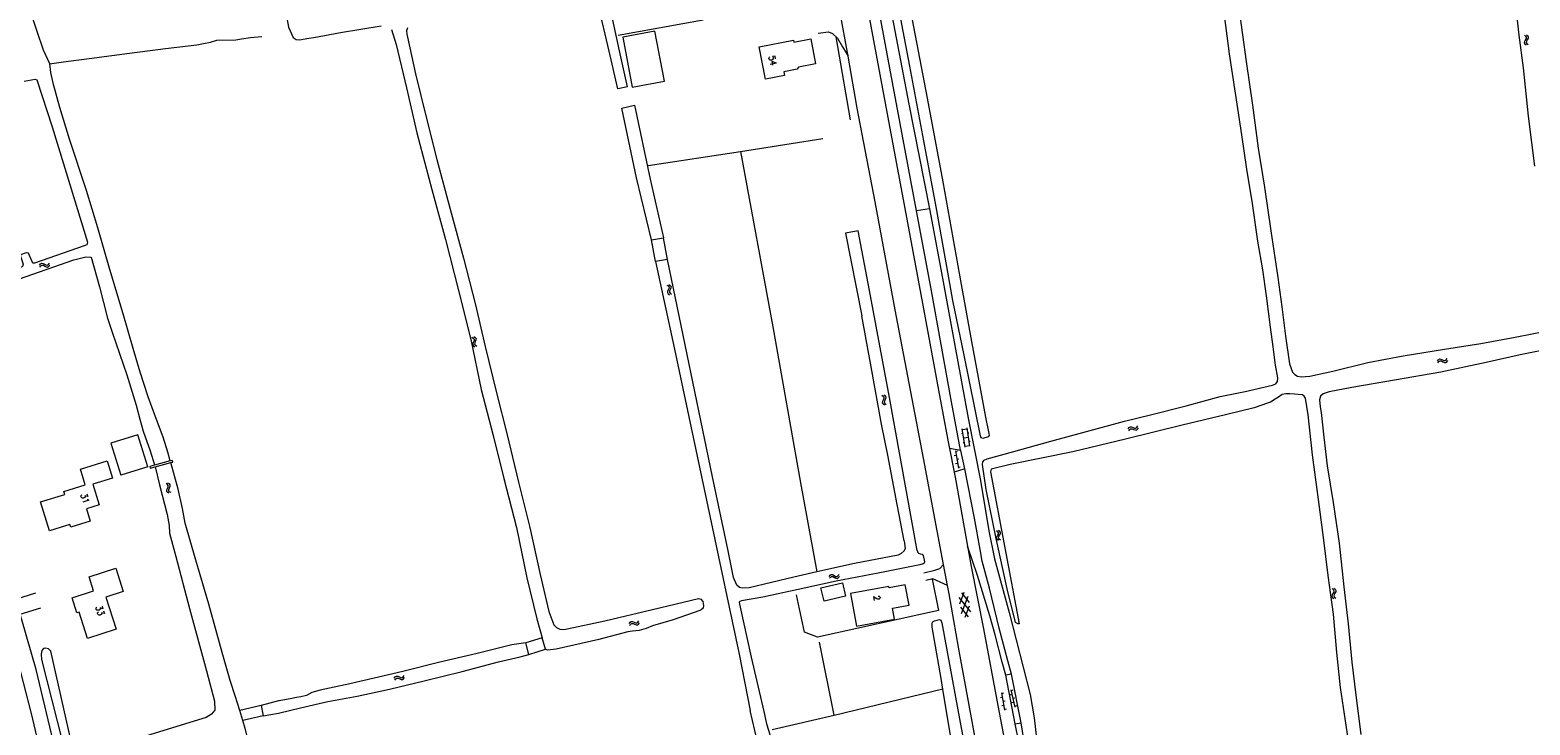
# Model space of a CAD drawing. Header units: metres. Extents: x 189705 to 199106, y 581686 to 588448.
# Tile 405 of 555: x 195938 to 196311, y 587208 to 587381. Entities that reach past the tile are written whole.
import ezdxf

# ---------------------------------------------------------------- set-up
doc = ezdxf.new("R2010")
doc.units = ezdxf.units.M
doc.layers.add('B-WA-OG-GBKN-G', color=7, linetype='Continuous', lineweight=18)
doc.styles.add('Style-STANDARD', font='STANDARD.shx')

msp = doc.modelspace()

# ---------------------------------------------------------------- linework, layer by layer
at = {"layer": 'B-WA-OG-GBKN-G'}
for p, q in [((196309.318, 587377.841), (196309.266, 587377.516)), ((196309.266, 587377.516), (196309.432, 587377.223)), ((196309.3, 587379.423), (196309.615, 587379.164)), ((196309.524, 587378.193), (196309.318, 587377.841)), ((196309.432, 587377.223), (196309.749, 587376.964)), ((196309.727, 587378.555), (196309.524, 587378.193)), ((196309.615, 587379.164), (196309.775, 587378.878)), ((196309.775, 587378.878), (196309.727, 587378.555)), ((196309.809, 587377.929), (196309.757, 587377.604)), ((196309.757, 587377.604), (196309.921, 587377.31)), ((196309.789, 587379.51), (196310.105, 587379.254)), ((196310.013, 587378.283), (196309.809, 587377.929)), ((196309.921, 587377.31), (196310.238, 587377.051)), ((196310.217, 587378.635), (196310.013, 587378.283)), ((196310.105, 587379.254), (196310.268, 587378.97)), ((196310.268, 587378.97), (196310.217, 587378.635)), ((195940.634, 587322.269), (195940.879, 587322.594)), ((195940.738, 587321.784), (195940.986, 587322.107)), ((195940.879, 587322.594), (195941.157, 587322.767)), ((195940.986, 587322.107), (195941.266, 587322.278)), ((195941.157, 587322.767), (195941.494, 587322.728)), ((195941.266, 587322.278), (195941.59, 587322.241)), ((195941.494, 587322.728), (195941.853, 587322.536)), ((195941.59, 587322.241), (195941.959, 587322.051)), ((195941.853, 587322.536), (195942.214, 587322.345)), ((195941.959, 587322.051), (195942.318, 587321.857)), ((195942.214, 587322.345), (195942.54, 587322.304)), ((195942.318, 587321.857), (195942.645, 587321.816)), ((195942.54, 587322.304), (195942.828, 587322.478)), ((195942.645, 587321.816), (195942.933, 587321.992)), ((195942.828, 587322.478), (195943.076, 587322.803)), ((195942.933, 587321.992), (195943.18, 587322.317)), ((196096.9, 587317.474), (196097.234, 587317.242)), ((196096.419, 587317.35), (196096.752, 587317.116)), ((196096.555, 587315.774), (196096.528, 587315.446)), ((196096.528, 587315.446), (196096.715, 587315.166)), ((196096.734, 587316.141), (196096.555, 587315.774)), ((196096.715, 587315.166), (196097.05, 587314.932)), ((196096.909, 587316.517), (196096.734, 587316.141)), ((196096.752, 587317.116), (196096.933, 587316.842)), ((196096.933, 587316.842), (196096.909, 587316.517)), ((196097.038, 587315.898), (196097.011, 587315.57)), ((196097.011, 587315.57), (196097.196, 587315.29)), ((196097.215, 587316.267), (196097.038, 587315.898)), ((196097.196, 587315.29), (196097.531, 587315.055)), ((196097.392, 587316.633), (196097.215, 587316.267)), ((196097.234, 587317.242), (196097.418, 587316.971)), ((196097.418, 587316.971), (196097.392, 587316.633)), ((196047.992, 587304.397), (196048.334, 587304.176)), ((196048.193, 587302.828), (196048.179, 587302.499)), ((196048.357, 587303.201), (196048.193, 587302.828)), ((196048.334, 587304.176), (196048.527, 587303.91)), ((196048.516, 587303.584), (196048.357, 587303.201)), ((196048.467, 587304.54), (196048.811, 587304.322)), ((196048.527, 587303.91), (196048.516, 587303.584)), ((196048.671, 587302.971), (196048.656, 587302.643)), ((196048.656, 587302.643), (196048.853, 587302.369)), ((196048.832, 587303.347), (196048.671, 587302.971)), ((196048.811, 587304.322), (196049.005, 587304.058)), ((196048.994, 587303.72), (196048.832, 587303.347)), ((196049.005, 587304.058), (196048.994, 587303.72)), ((196048.179, 587302.499), (196048.377, 587302.226)), ((196048.377, 587302.226), (196048.722, 587302.006)), ((196048.853, 587302.369), (196049.197, 587302.149)), ((196287.728, 587298.466), (196287.96, 587298.801)), ((196287.96, 587298.801), (196288.231, 587298.985)), ((196288.231, 587298.985), (196288.569, 587298.96)), ((196288.569, 587298.96), (196288.935, 587298.783)), ((196288.935, 587298.783), (196289.304, 587298.608)), ((196289.912, 587298.766), (196290.146, 587299.102)), ((196287.853, 587297.985), (196288.087, 587298.318)), ((196288.087, 587298.318), (196288.36, 587298.501)), ((196288.36, 587298.501), (196288.685, 587298.477)), ((196288.685, 587298.477), (196289.062, 587298.303)), ((196289.062, 587298.303), (196289.429, 587298.125)), ((196289.304, 587298.608), (196289.632, 587298.581)), ((196289.429, 587298.125), (196289.757, 587298.098)), ((196289.632, 587298.581), (196289.912, 587298.766)), ((196289.757, 587298.098), (196290.037, 587298.286)), ((196290.037, 587298.286), (196290.271, 587298.621)), ((196149.789, 587289.986), (196150.12, 587289.748)), ((196149.91, 587288.409), (196149.879, 587288.081)), ((196149.879, 587288.081), (196150.063, 587287.799)), ((196150.093, 587288.773), (196149.91, 587288.409)), ((196150.063, 587287.799), (196150.396, 587287.561)), ((196150.271, 587289.148), (196150.093, 587288.773)), ((196150.12, 587289.748), (196150.299, 587289.473)), ((196150.271, 587290.105), (196150.604, 587289.869)), ((196150.299, 587289.473), (196150.271, 587289.148)), ((196150.394, 587288.528), (196150.363, 587288.2)), ((196150.363, 587288.2), (196150.546, 587287.917)), ((196150.574, 587288.894), (196150.394, 587288.528)), ((196150.546, 587287.917), (196150.878, 587287.68)), ((196150.755, 587289.259), (196150.574, 587288.894)), ((196150.604, 587289.869), (196150.784, 587289.596)), ((196150.784, 587289.596), (196150.755, 587289.259)), ((196169.612, 587280.467), (196169.908, 587280.513)), ((196170.436, 587277.103), (196169.732, 587281.649)), ((196169.763, 587281.451), (196170.949, 587281.635)), ((196171.622, 587277.287), (196170.918, 587281.833)), ((196171.109, 587280.597), (196171.406, 587280.643)), ((196210.947, 587281.596), (196211.162, 587281.942)), ((196211.095, 587281.122), (196211.312, 587281.467)), ((196211.162, 587281.942), (196211.424, 587282.139)), ((196211.312, 587281.467), (196211.576, 587281.662)), ((196211.424, 587282.139), (196211.762, 587282.13)), ((196211.576, 587281.662), (196211.902, 587281.654)), ((196211.762, 587282.13), (196212.137, 587281.972)), ((196211.902, 587281.654), (196212.287, 587281.498)), ((196212.137, 587281.972), (196212.514, 587281.814)), ((196212.287, 587281.498), (196212.662, 587281.338)), ((196212.514, 587281.814), (196212.843, 587281.803)), ((196212.662, 587281.338), (196212.991, 587281.327)), ((196212.843, 587281.803), (196213.114, 587282.002)), ((196212.991, 587281.327), (196213.262, 587281.528)), ((196213.114, 587282.002), (196213.331, 587282.348)), ((196213.262, 587281.528), (196213.479, 587281.874)), ((196169.963, 587278.196), (196170.26, 587278.242)), ((196170.084, 587279.376), (196171.27, 587279.56)), ((196170.406, 587277.301), (196171.591, 587277.484)), ((196171.43, 587278.524), (196171.727, 587278.57)), ((196168.242, 587275.007), (196167.749, 587274.921)), ((196168.036, 587276.189), (196168.789, 587271.854)), ((196168.563, 587276.077), (196168.071, 587275.992)), ((196168.584, 587273.036), (196168.091, 587272.951)), ((196168.905, 587274.107), (196168.413, 587274.021)), ((196169.247, 587272.136), (196168.755, 587272.051)), ((195972.398, 587267.803), (195972.052, 587268.02)), ((195972.261, 587266.113), (195972.27, 587266.451)), ((195972.458, 587265.851), (195972.261, 587266.113)), ((195972.27, 587266.451), (195972.428, 587266.826)), ((195972.597, 587267.532), (195972.398, 587267.803)), ((195972.428, 587266.826), (195972.586, 587267.203)), ((195972.804, 587265.636), (195972.458, 587265.851)), ((195972.872, 587267.951), (195972.526, 587268.168)), ((195972.586, 587267.203), (195972.597, 587267.532)), ((195972.738, 587266.265), (195972.746, 587266.591)), ((195972.933, 587266.001), (195972.738, 587266.265)), ((195972.746, 587266.591), (195972.902, 587266.976)), ((195973.073, 587267.68), (195972.872, 587267.951)), ((195972.902, 587266.976), (195973.062, 587267.351)), ((195973.278, 587265.784), (195972.933, 587266.001)), ((195973.062, 587267.351), (195973.073, 587267.68)), ((196178.269, 587254.399), (196178.315, 587254.734)), ((196178.435, 587254.117), (196178.269, 587254.399)), ((196178.591, 587256.063), (196178.271, 587256.318)), ((196178.315, 587254.734), (196178.514, 587255.089)), ((196178.755, 587253.865), (196178.435, 587254.117)), ((196178.514, 587255.089), (196178.712, 587255.446)), ((196178.759, 587255.772), (196178.591, 587256.063)), ((196178.712, 587255.446), (196178.759, 587255.772)), ((196179.079, 587256.158), (196178.759, 587256.412)), ((196178.76, 587254.498), (196178.803, 587254.821)), ((196178.925, 587254.214), (196178.76, 587254.498)), ((196178.803, 587254.821), (196179.001, 587255.186)), ((196179.243, 587253.959), (196178.925, 587254.214)), ((196179.001, 587255.186), (196179.202, 587255.541)), ((196179.249, 587255.867), (196179.079, 587256.158)), ((196179.202, 587255.541), (196179.249, 587255.867)), ((196136.67, 587244.985), (196136.931, 587245.299)), ((196136.752, 587244.496), (196137.014, 587244.807)), ((196136.931, 587245.299), (196137.217, 587245.458)), ((196137.014, 587244.807), (196137.303, 587244.964)), ((196137.217, 587245.458), (196137.551, 587245.403)), ((196137.303, 587244.964), (196137.625, 587244.912)), ((196137.551, 587245.403), (196137.901, 587245.195)), ((196137.625, 587244.912), (196137.984, 587244.705)), ((196137.901, 587245.195), (196138.252, 587244.987)), ((196137.984, 587244.705), (196138.334, 587244.495)), ((196138.252, 587244.987), (196138.576, 587244.931)), ((196138.334, 587244.495), (196138.658, 587244.439)), ((196138.576, 587244.931), (196138.872, 587245.091)), ((196138.658, 587244.439), (196138.954, 587244.601)), ((196138.872, 587245.091), (196139.135, 587245.404)), ((196138.954, 587244.601), (196139.216, 587244.914)), ((196168.908, 587239.713), (196171.796, 587236.135)), ((196169.149, 587238.176), (196170.248, 587241.021)), ((196169.504, 587240.905), (196171.42, 587238.531)), ((196169.524, 587235.779), (196171.179, 587240.067)), ((196261.572, 587240.366), (196261.523, 587240.04)), ((196261.523, 587240.04), (196261.691, 587239.748)), ((196261.539, 587241.948), (196261.856, 587241.691)), ((196261.775, 587240.72), (196261.572, 587240.366)), ((196261.691, 587239.748), (196262.01, 587239.492)), ((196261.974, 587241.084), (196261.775, 587240.72)), ((196261.856, 587241.691), (196262.02, 587241.407)), ((196262.02, 587241.407), (196261.974, 587241.084)), ((196262.062, 587240.458), (196262.013, 587240.132)), ((196262.013, 587240.132), (196262.179, 587239.84)), ((196262.027, 587242.039), (196262.346, 587241.785)), ((196262.263, 587240.814), (196262.062, 587240.458)), ((196262.179, 587239.84), (196262.498, 587239.584)), ((196262.463, 587241.168), (196262.263, 587240.814)), ((196262.346, 587241.785), (196262.511, 587241.503)), ((196262.511, 587241.503), (196262.463, 587241.168)), ((196169.283, 587237.32), (196171.198, 587234.945)), ((196170.455, 587234.829), (196171.554, 587237.677)), ((196087.039, 587233.243), (196087.262, 587233.584)), ((196087.176, 587232.766), (196087.402, 587233.105)), ((196087.262, 587233.584), (196087.528, 587233.775)), ((196087.402, 587233.105), (196087.67, 587233.294)), ((196087.528, 587233.775), (196087.866, 587233.758)), ((196087.67, 587233.294), (196087.996, 587233.279)), ((196087.866, 587233.758), (196088.237, 587233.592)), ((196087.996, 587233.279), (196088.376, 587233.115)), ((196088.237, 587233.592), (196088.61, 587233.425)), ((196088.376, 587233.115), (196088.748, 587232.946)), ((196088.61, 587233.425), (196088.939, 587233.407)), ((196088.748, 587232.946), (196089.076, 587232.928)), ((196088.939, 587233.407), (196089.215, 587233.6)), ((196089.076, 587232.928), (196089.352, 587233.122)), ((196089.215, 587233.6), (196089.44, 587233.941)), ((196089.352, 587233.122), (196089.577, 587233.464)), ((196028.722, 587219.686), (196028.952, 587220.022)), ((196028.85, 587219.206), (196029.082, 587219.541)), ((196028.952, 587220.022), (196029.222, 587220.208)), ((196029.082, 587219.541), (196029.354, 587219.725)), ((196029.222, 587220.208), (196029.56, 587220.185)), ((196029.354, 587219.725), (196029.679, 587219.703)), ((196029.56, 587220.185), (196029.927, 587220.011)), ((196029.679, 587219.703), (196030.057, 587219.531)), ((196029.927, 587220.011), (196030.297, 587219.837)), ((196030.057, 587219.531), (196030.425, 587219.355)), ((196030.297, 587219.837), (196030.625, 587219.812)), ((196030.425, 587219.355), (196030.753, 587219.33)), ((196030.625, 587219.812), (196030.904, 587220)), ((196030.753, 587219.33), (196031.032, 587219.52)), ((196030.904, 587220), (196031.136, 587220.337)), ((196031.032, 587219.52), (196031.264, 587219.857)), ((196179.679, 587214.862), (196179.187, 587214.772)), ((196179.463, 587216.042), (196180.255, 587211.714)), ((196179.991, 587215.935), (196179.499, 587215.845)), ((196180.351, 587213.968), (196179.859, 587213.878)), ((196182.071, 587215.615), (196181.585, 587215.497)), ((196181.788, 587216.781), (196182.826, 587212.505)), ((196182.321, 587216.705), (196181.835, 587216.587)), ((196182.543, 587213.671), (196182.057, 587213.553)), ((196182.793, 587214.761), (196182.307, 587214.643)), ((196180.039, 587212.894), (196179.547, 587212.804)), ((196180.711, 587212), (196180.219, 587211.91)), ((196183.265, 587212.817), (196182.779, 587212.699))]:
    msp.add_line(p, q, dxfattribs=at)
at = {"layer": 'B-WA-OG-GBKN-G', "flags": 128}
for points in [[(196310.364, 587359.249), (196309.122, 587371.322), (196308.021, 587379.42), (196306.54, 587392.862), (196304.784, 587404.498), (196303.513, 587411.913), (196302.302, 587422.012), (196301.054, 587433.114), (196299.914, 587441.337), (196298.942, 587448.817), (196298.138, 587453.599), (196297.289, 587458.884), (196296.586, 587467.262), (196295.609, 587475.589), (196294.515, 587485.584), (196293.292, 587495.826), (196292.652, 587500)], [(196126.799, 587490.465), (196127.37, 587487.464), (196131.777, 587463.066), (196136.559, 587437.573), (196141.886, 587408.925), (196146.372, 587385.187), (196151.279, 587358.956), (196155.466, 587336.388), (196160.073, 587311.455), (196163.864, 587291.228), (196166.169, 587278.838), (196166.576, 587276.738)], [(196158.385, 587335.738), (196152.388, 587367.668), (196148.82, 587386.776), (196145.622, 587403.466), (196142.773, 587418.884), (196139.679, 587436.082), (196136.034, 587455.165), (196132.863, 587472.186), (196131.077, 587481.808)], [(196134.028, 587482.349), (196134.971, 587477.208), (196139.332, 587453.75), (196142.996, 587433.575), (196146.885, 587412.534), (196151.249, 587389.636), (196156.505, 587362.259), (196161.591, 587336.306)], [(196000, 587398.641), (196000.317, 587395.993), (196001.529, 587386.357), (196002.47, 587381.402), (196003.57, 587378.82)], [(196156.102, 587389.306), (196160.986, 587363.761), (196164.876, 587343), (196169.456, 587317.482), (196172.031, 587303.337), (196175.499, 587284.535), (196176.369, 587280.464), (196176.417, 587279.93), (196176.136, 587279.677), (196174.838, 587279.201), (196174.432, 587279.381), (196174.231, 587279.915), (196170.184, 587299.889), (196167.378, 587313.528), (196165.894, 587321.974), (196163.296, 587336.73), (196160.198, 587353.14), (196156.678, 587371.739), (196152.812, 587392.246)], [(195973.085, 587273.656), (195972.47, 587275.853), (195971.333, 587279.522), (195969.414, 587284.618), (195967.643, 587289.566), (195965.622, 587295.707), (195963.888, 587301.541), (195961.421, 587310.159), (195958.068, 587321.219), (195955.122, 587331.54), (195952.286, 587340.823), (195948.049, 587353.611), (195945.658, 587361.41), (195944.071, 587367.134), (195943.447, 587370.145), (195943.151, 587372.286), (195941.602, 587375.684), (195940.019, 587380.288), (195937, 587389.466)], [(196086.597, 587366.547), (196084.623, 587375.507), (196082.65, 587384.675), (196081.438, 587389.829)], [(196084.23, 587366.048), (196082.062, 587375.434), (196079.354, 587387.006)], [(196141.366, 587374.16), (196139.358, 587385.451), (196139.265, 587385.944)], [(196225.326, 587287.361), (196233.797, 587289.681), (196240.013, 587290.881), (196246.75, 587292.452), (196247.617, 587292.816), (196248.015, 587293.422), (196248.055, 587294.269), (196247.536, 587297.435), (196246.895, 587301.983), (196246.241, 587306.837), (196245.276, 587314.682), (196244.35, 587321.087), (196243.111, 587328.267), (196241.796, 587337.584), (196240.35, 587346.113), (196239.164, 587354.636), (196237.576, 587365.008), (196236.066, 587374.743), (196234.583, 587386.288)], [(196238.409, 587386.121), (196240.216, 587372.901), (196241.81, 587362.039), (196243.229, 587351.36), (196244.778, 587341.639), (196246.34, 587330.764), (196248.05, 587319.245), (196249.087, 587311.908), (196250.006, 587304.624), (196251.024, 587297.796), (196251.713, 587295.736), (196252.318, 587295.111), (196253.008, 587294.673), (196253.862, 587294.529), (196254.995, 587294.587), (196256.005, 587294.697), (196261.726, 587295.937), (196270.445, 587298.08), (196279.202, 587299.721), (196289.444, 587301.387), (196298.488, 587302.814), (196307.03, 587304.383), (196315.423, 587306.064)], [(196003.57, 587378.82), (196004.346, 587378.337), (196005.245, 587378.271), (196006.086, 587378.44), (196007.521, 587378.693), (196008.746, 587378.848), (196015.346, 587380.091), (196025.491, 587381.705)], [(196028.057, 587380.817), (196029.188, 587377.044), (196031.707, 587366.325), (196034.298, 587355.163), (196038, 587341.055), (196041.43, 587328.649), (196044.762, 587315.616), (196047.691, 587303.835), (196050.287, 587291.383), (196053.223, 587279.947), (196055.931, 587269.294), (196059.042, 587257.089), (196061.618, 587244.624), (196064.073, 587234.433), (196065.447, 587229.699)], [(196031.987, 587381.22), (196031.752, 587380.477), (196031.816, 587379.682), (196031.985, 587378.946), (196033.984, 587369.804), (196036.647, 587359.02), (196039.31, 587348.562), (196042.596, 587336.187), (196045.877, 587324.035), (196048.91, 587312.449), (196051.247, 587302.036), (196054.059, 587290.555), (196056.631, 587280.474), (196059.592, 587268.381), (196062.365, 587257.082), (196064.962, 587245.418), (196067.104, 587236.224), (196068.294, 587232.953), (196069.03, 587232.307), (196069.811, 587231.903), (196070.808, 587231.785), (196071.622, 587231.927), (196081.018, 587233.926), (196092.832, 587236.712), (196104.215, 587239.452), (196104.854, 587239.354), (196105.309, 587238.735), (196105.465, 587237.777), (196105.366, 587237.047), (196104.936, 587236.657), (196104.539, 587236.475), (196097.924, 587234.213), (196092.848, 587232.692), (196091.251, 587232.029), (196089.551, 587231.516), (196087.831, 587231.374), (196086.723, 587231.244), (196079.529, 587229.341)], [(196084.265, 587379.404), (196105.44, 587383.208)], [(195943.148, 587372.294), (195946.618, 587372.767), (195952.919, 587373.615), (195962.95, 587374.908), (195971.891, 587376.083), (195979.648, 587377.009), (195981.309, 587377.293), (195983.052, 587377.698), (195984.633, 587378.185), (195989.346, 587378.26), (195990.765, 587378.503), (195992.994, 587378.787), (195995.79, 587379.112)], [(196087.814, 587366.466), (196095.772, 587367.977), (196093.409, 587380.434), (196085.451, 587378.924), (196087.814, 587366.466)], [(196133.327, 587372.272), (196129.055, 587371.451), (196128.731, 587370.961), (196125.402, 587370.321), (196125.58, 587369.398), (196120.876, 587368.494), (196119.338, 587376.498), (196127.852, 587378.134), (196127.937, 587377.692), (196132.13, 587378.498), (196133.327, 587372.272)], [(196133.969, 587379.912), (196136.563, 587380.204), (196137.501, 587379.817), (196138.716, 587378.642), (196140.027, 587376.5), (196140.935, 587375.021), (196141.366, 587374.16)], [(196138.355, 587378.992), (196141.897, 587358.393)], [(196165.079, 587247.899), (196160.123, 587274.319), (196153.057, 587311.211), (196148.128, 587338.027), (196143.664, 587361.231), (196141.366, 587374.16)], [(195936.858, 587367.947), (195939.552, 587368.452), (195939.981, 587368.333), (195943.771, 587356.674), (195952.546, 587327.964), (195952.361, 587327.362), (195951.72, 587327.049), (195939.374, 587322.78), (195938.938, 587322.799), (195937.873, 587325.222), (195937.313, 587325.324), (195935.883, 587324.842), (195935.905, 587324.531), (195936.554, 587322.522), (195936.369, 587321.961), (195935.231, 587321.273), (195924.397, 587317.61), (195925.089, 587315.352), (195925.358, 587315.332), (195949.185, 587323.565)], [(196086.597, 587366.547), (196084.23, 587366.048)], [(196085.171, 587361.297), (196088.349, 587362.021)], [(196092.571, 587328.574), (196088.812, 587343.982), (196085.171, 587361.297)], [(196088.349, 587362.021), (196092.218, 587343.67), (196095.52, 587329.077)], [(196311.924, 587346.869), (196310.364, 587359.249)], [(196114.687, 587350.473), (196135.139, 587353.725)], [(196091.763, 587347.024), (196114.687, 587350.473), (196122.713, 587306.993), (196129.567, 587268.246), (196133.62, 587246.084)], [(196161.591, 587336.306), (196158.385, 587335.738)], [(196161.591, 587336.306), (196164.441, 587321.27), (196171.227, 587284.252), (196174.254, 587268.757), (196176.303, 587256.317), (196177.769, 587249.345), (196181.34, 587235.982), (196186.63, 587215.646), (196187.594, 587209.846), (196188.299, 587203.284), (196189.345, 587193.518), (196190.524, 587184.921), (196191.71, 587177.95), (196191.849, 587177.267)], [(196169.346, 587276.277), (196169.334, 587276.331), (196167.053, 587288.365), (196161.954, 587316.834), (196158.385, 587335.738)], [(196092.571, 587328.574), (196095.52, 587329.077)], [(196093.586, 587323.212), (196092.571, 587328.574)], [(196096.556, 587323.652), (196095.52, 587329.077)], [(196143.853, 587330.828), (196140.753, 587330.25)], [(196140.753, 587330.25), (196144.814, 587309.728)], [(196158.538, 587251.399), (196151.684, 587289.406), (196146.674, 587315.962), (196143.853, 587330.828)], [(195949.185, 587323.565), (195952.137, 587324.341), (195953.428, 587324.304), (195955.532, 587316.882), (195957.515, 587309.152), (195958.659, 587305.644), (195962.342, 587295.03), (195964.627, 587287.515), (195965.509, 587283.993), (195966.358, 587281.075), (195968.092, 587276.127), (195969.195, 587272.646), (195969.209, 587272.59)], [(196096.556, 587323.652), (196093.586, 587323.212)], [(196093.586, 587323.212), (196098.266, 587301.438), (196111.88, 587237.3)], [(196133.62, 587246.084), (196127.922, 587244.798), (196116.821, 587242.13), (196115.049, 587242.042), (196114.403, 587242.189), (196113.722, 587242.832), (196112.905, 587244.668), (196111.642, 587251.303), (196107.743, 587269.703), (196096.556, 587323.652)], [(196155.296, 587253.831), (196153.586, 587262.863), (196151.23, 587275.05), (196149.666, 587282.76), (196147.117, 587297.058), (196144.814, 587309.728)], [(196314.076, 587301.149), (196308.251, 587299.987), (196299.787, 587298.118), (196288.586, 587295.729), (196277.053, 587293.732), (196266.432, 587291.877), (196260.848, 587290.819), (196259.376, 587290.286), (196258.659, 587289.727)], [(196265.768, 587203.061), (196264.647, 587210.749), (196263.642, 587217.343), (196262.711, 587226.1), (196261.878, 587235.625), (196260.602, 587245.164), (196259.417, 587254.637), (196258.058, 587265.355), (196256.711, 587275.174), (196255.598, 587285.13), (196254.956, 587289.215), (196254.611, 587289.717), (196254.201, 587290.082), (196253.165, 587290.187), (196252.234, 587290.253), (196251.061, 587290.312), (196250.058, 587290.313), (196249.146, 587290.112), (196248.24, 587289.507), (196247.431, 587288.967), (196246.304, 587288.271), (196245.522, 587287.965), (196242.172, 587286.86), (196235.115, 587285.074), (196224.357, 587282.555), (196210.296, 587279.048), (196197.159, 587275.873), (196181.632, 587272.79), (196176.934, 587271.634), (196176.718, 587270.937), (196183.875, 587233.188), (196183.503, 587233.178), (196182.989, 587233.498), (196180.846, 587241.858), (196178.191, 587254.356), (196175.66, 587266.527), (196174.759, 587272.73), (196174.812, 587273.434), (196175.177, 587273.87), (196175.907, 587274.182), (196182.508, 587275.988), (196191.754, 587278.521), (196199.652, 587280.75), (196210, 587283.491), (196216.438, 587285.082), (196225.326, 587287.361)], [(196258.659, 587289.727), (196258.469, 587288.789), (196258.565, 587287.108), (196258.838, 587285.694), (196259.537, 587279.543), (196260.345, 587272.402), (196261.784, 587263.3), (196263.301, 587253.201), (196264.511, 587242.379), (196265.539, 587233.159), (196266.45, 587223.654), (196267.421, 587215.503), (196268.716, 587205.743)], [(195967.514, 587272.217), (195965.01, 587280.142), (195958.323, 587278.029), (195960.821, 587270.126)], [(196166.576, 587276.738), (196167.715, 587270.861)], [(196169.346, 587276.277), (196166.576, 587276.738)], [(195943.106, 587256.315), (195940.874, 587263.469), (195946.896, 587265.348), (195946.669, 587266.074), (195951.983, 587267.732), (195950.772, 587271.616), (195957.439, 587273.696), (195958.776, 587269.41), (195953.834, 587267.868), (195955.426, 587262.765), (195952.259, 587261.777), (195953.223, 587258.686), (195948.396, 587257.18), (195948.172, 587257.896), (195943.106, 587256.315)], [(195973.085, 587273.656), (195969.209, 587272.59)], [(195969.314, 587272.165), (195973.204, 587273.23)], [(195973.204, 587273.23), (195973.708, 587273.368), (195973.577, 587273.791), (195973.085, 587273.656)], [(195990.344, 587211.697), (195989.222, 587215.338), (195987.939, 587219.123), (195985.983, 587226.102), (195982.632, 587238.114), (195979.429, 587249.024), (195976.816, 587258.16), (195976.152, 587261.815), (195975.049, 587266.639), (195973.204, 587273.23)], [(196170.347, 587271.729), (196169.346, 587276.277)], [(195967.514, 587272.217), (195960.821, 587270.126)], [(195969.209, 587272.59), (195967.984, 587272.253)], [(195967.984, 587272.253), (195968.091, 587271.831), (195969.314, 587272.165)], [(195969.314, 587272.165), (195970.413, 587267.734), (195972.295, 587260.349), (195972.844, 587257.604), (195972.918, 587255.721), (195974.505, 587249.923), (195977.893, 587237.033), (195982.052, 587221.516), (195984.112, 587214.012)], [(196170.347, 587271.729), (196167.715, 587270.861)], [(196167.715, 587270.861), (196167.954, 587269.627), (196171.052, 587252.511)], [(196181.927, 587220.652), (196181.028, 587223.986), (196178.932, 587232.156), (196176.464, 587242.082), (196174.691, 587248.776), (196174.171, 587251.625), (196172.811, 587259.461), (196170.354, 587271.7), (196170.347, 587271.729)], [(196159.779, 587250.504), (196160.007, 587250.197), (196160.38, 587248.569), (196160.251, 587248.239), (196160.022, 587248.062), (196159.182, 587247.812), (196148.852, 587245.755), (196138.447, 587243.749), (196130.89, 587242.109), (196120.178, 587239.8), (196114.938, 587238.886), (196114.479, 587238.736), (196114.326, 587238.559), (196114.4, 587238.101), (196117.31, 587224.919), (196120.448, 587211.406), (196121.145, 587208.353), (196122.897, 587202.802)], [(196155.296, 587253.831), (196155.551, 587251.939), (196155.272, 587251.292), (196154.595, 587250.644), (196153.785, 587250.261), (196142.946, 587248.19), (196133.62, 587246.084)], [(196158.538, 587251.399), (196158.688, 587250.941), (196158.891, 587250.711), (196159.322, 587250.608), (196159.779, 587250.504)], [(196171.052, 587252.511), (196171.965, 587247.468), (196175.017, 587231.947), (196178.585, 587212.942), (196182.229, 587193.783), (196184.865, 587181.696), (196185.893, 587177.258)], [(196180.517, 587220.446), (196179.679, 587223.688), (196177.932, 587230.433), (196176.557, 587235.168), (196173.505, 587245.172), (196171.052, 587252.511)], [(195949.928, 587235.896), (195948.727, 587239.666), (195954.035, 587241.356), (195952.917, 587244.866), (195959.59, 587246.992), (195961.436, 587241.199), (195957.081, 587239.812), (195959.623, 587231.834), (195952.512, 587229.569), (195950.444, 587236.061), (195949.928, 587235.896)], [(196160.163, 587245.825), (196162.937, 587246.497), (196164.134, 587246.948), (196165.079, 587247.899)], [(196166.052, 587242.71), (196165.079, 587247.899)], [(196162.247, 587244.309), (196163.855, 587236.477), (196133.805, 587229.919), (196130.583, 587231.156), (196128.569, 587240.393)], [(196135.432, 587238.816), (196134.656, 587242.137), (196139.962, 587243.376), (196140.738, 587240.056), (196135.432, 587238.816)], [(196166.052, 587242.71), (196162.393, 587244.339), (196160.688, 587243.992)], [(195959.338, 587144.554), (195959.229, 587145.089), (195958.319, 587148.105), (195955.453, 587157.956), (195952.814, 587167.639), (195949.807, 587179.73), (195947.055, 587191.311), (195943.618, 587205.882), (195939.758, 587221.862), (195936.267, 587234.156), (195933.61, 587242.848)], [(195939.618, 587240.823), (195934.706, 587239.264)], [(196143.491, 587232.588), (196152.915, 587234.369), (196152.415, 587237.072), (196156.519, 587237.848), (196155.575, 587242.905), (196151.545, 587242.152), (196151.484, 587242.477), (196141.958, 587240.699), (196143.491, 587232.588)], [(196183.536, 587154.951), (196182.219, 587160.079), (196179.999, 587168.707), (196178.584, 587175.678), (196176.199, 587187.281), (196171.244, 587213.894), (196168.793, 587227.403), (196166.442, 587240.633), (196166.052, 587242.71)], [(195935.839, 587235.556), (195940.971, 587237.195)], [(196111.88, 587237.3), (196114.314, 587225.621), (196117.094, 587211.627)], [(196164.93, 587217.002), (196164.485, 587219.622), (196162.285, 587232.368), (196162.263, 587233.257), (196162.341, 587233.587), (196162.469, 587233.765), (196162.8, 587233.941), (196163.462, 587234.115), (196164.047, 587234.24), (196164.377, 587234.136), (196164.679, 587233.423), (196169.211, 587208.694), (196173.152, 587187.805), (196176.198, 587171.242), (196176.348, 587170.555), (196176.219, 587170.276), (196175.939, 587170.074), (196175.099, 587169.875), (196174.056, 587169.779), (196173.676, 587170.01), (196173.577, 587170.62), (196169.106, 587192.172), (196167.127, 587203.468), (196164.93, 587217.002)], [(196061.402, 587228.461), (196057.892, 587227.935), (196049.258, 587225.831), (196039.68, 587223.558), (196030.805, 587221.324), (196017.642, 587218.316), (196010.333, 587216.71), (196008.228, 587216.125), (196006.899, 587215.384), (196005.478, 587215.066), (196004.436, 587214.93), (196003.263, 587214.683), (196000.135, 587214.086), (196000, 587214.05)], [(196065.447, 587229.699), (196061.402, 587228.461)], [(196062.111, 587225.542), (196061.402, 587228.461)], [(196066.217, 587226.909), (196065.447, 587229.699)], [(196079.529, 587229.341), (196068.901, 587226.861), (196066.738, 587226.641), (196066.217, 587226.909)], [(196137.905, 587210.53), (196134.257, 587228.672)], [(195984.112, 587214.012), (195984.188, 587211.757), (195983.354, 587210.718), (195982.031, 587209.928), (195968.251, 587205.693), (195951.159, 587200.191), (195950.167, 587200.311), (195949.536, 587200.917), (195949.068, 587201.684), (195948.607, 587203.624), (195943.435, 587226.381), (195942.896, 587226.969), (195942.095, 587227.125), (195941.64, 587227.063), (195941.182, 587226.567), (195941.025, 587225.636), (195941.126, 587224.314), (195947.567, 587198.927), (195953.989, 587170.116), (195960.053, 587146.528)], [(196000, 587211.011), (196000.261, 587211.057), (196005.442, 587212.29), (196012.244, 587213.907), (196019.496, 587215.231), (196027.55, 587216.931), (196036.099, 587219.055), (196045.541, 587221.379), (196054.559, 587223.763), (196059.948, 587224.958), (196062.111, 587225.542)], [(196062.111, 587225.542), (196066.217, 587226.909)], [(195935.207, 587223.731), (195938.516, 587210.884)], [(196181.927, 587220.652), (196180.517, 587220.446)], [(196184.378, 587208.626), (196181.927, 587220.652)], [(196122.51, 587206.922), (196137.905, 587210.53), (196164.927, 587217.018)], [(196182.884, 587208.345), (196180.528, 587220.405), (196180.517, 587220.446)], [(196000, 587214.05), (195995.665, 587212.878)], [(195938.516, 587210.884), (195944.158, 587186.986)], [(195995.665, 587212.878), (195990.344, 587211.697)], [(195991.123, 587209.166), (195990.344, 587211.697)], [(195996.162, 587210.339), (195991.123, 587209.166)], [(195995.665, 587212.878), (195996.162, 587210.339)], [(195996.162, 587210.339), (196000, 587211.011)], [(196119.957, 587199.208), (196117.094, 587211.627)], [(196000, 587177.221), (195997.916, 587185.088), (195997.659, 587186.478), (195997.549, 587187.401), (195997.069, 587188.324), (195996.921, 587190.023), (195996.406, 587194.257), (195995.815, 587195.402), (195994.524, 587197.728), (195993.869, 587199.113), (195992.836, 587202.658), (195991.729, 587207.2), (195991.123, 587209.166)], [(196182.884, 587208.345), (196184.378, 587208.626)], [(196188.803, 587176.008), (196187.28, 587176.448), (196185.893, 587177.258), (196186.211, 587181.435), (196185.902, 587185.809), (196185.686, 587188.402), (196184.417, 587199.313), (196183.752, 587203.841), (196182.884, 587208.345)], [(196188.803, 587176.008), (196188.431, 587177.865), (196187.696, 587183.614), (196186.545, 587192.643), (196185.026, 587204.47), (196184.385, 587208.591), (196184.378, 587208.626)]]:
    msp.add_lwpolyline(points, dxfattribs=at)

# ---------------------------------------------------------------- texts
at = {"layer": 'B-WA-OG-GBKN-G', "style": 'Style-STANDARD'}
for s, rotation, p in [('54', 281.18633, (196121.64, 587374.147)), ('31', 287.76432, (195950.767, 587265.295)), ('2', 280.71464, (196147.63, 587240.067)), ('33', 287.40189, (195954.527, 587237.432))]:
    msp.add_text(s, height=1.6, rotation=rotation, dxfattribs=at).set_placement(p)

doc.saveas('drawing.dxf')
